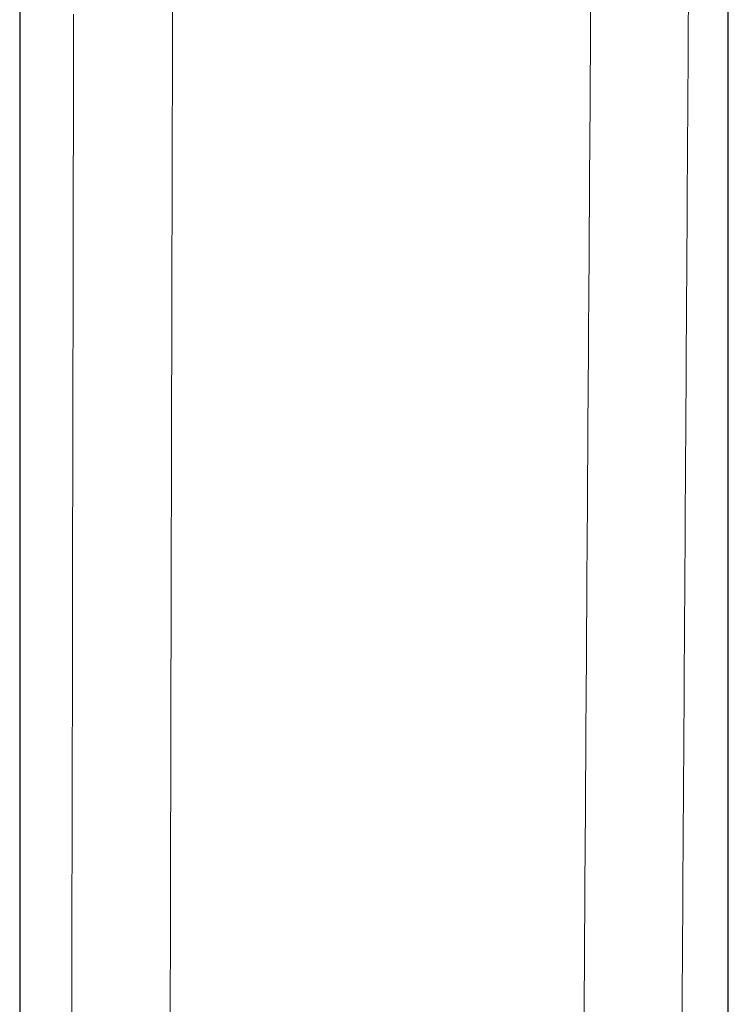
# Model space of a CAD drawing. Header units: millimetres. Extents: x 8 to 428, y 12 to 633.
# Tile 556 of 656: x 60 to 85, y 394 to 428. Entities that reach past the tile are written whole.
import ezdxf

# ---------------------------------------------------------------- set-up
doc = ezdxf.new("R2010")
doc.units = ezdxf.units.MM

msp = doc.modelspace()

# ---------------------------------------------------------------- linework, layer by layer
at = {"color": 7, "linetype": 'Continuous', "lineweight": 30}
for p, q in [((84.707, 373.28), (84.704, 487.16)), ((59.705, 455.359), (59.707, 373.294))]:
    msp.add_line(p, q, dxfattribs=at)
at = {"color": 8, "linetype": 'Continuous', "lineweight": 0, "flags": 128}
for points in [[(65.013, 392.708), (65.017, 394.126), (65.02, 395.535), (65.023, 396.934), (65.027, 398.324), (65.03, 399.705), (65.033, 401.076), (65.036, 402.438), (65.04, 403.79), (65.043, 405.133), (65.046, 406.467), (65.049, 407.716), (65.052, 408.957), (65.054, 410.19), (65.057, 411.414), (65.06, 412.63), (65.063, 413.91), (65.066, 415.181), (65.069, 416.443), (65.072, 417.695), (65.075, 418.939), (65.078, 420.172), (65.08, 421.327), (65.083, 422.473), (65.086, 423.611), (65.088, 424.741), (65.091, 425.863), (65.093, 426.902), (65.095, 427.934), (65.098, 428.959)], [(61.541, 392.51), (61.544, 393.76), (61.546, 395.019), (61.548, 396.288), (61.55, 397.566), (61.553, 398.853), (61.555, 400.15), (61.557, 401.456), (61.56, 402.772), (61.562, 404.02), (61.564, 405.278), (61.566, 406.543), (61.569, 407.817), (61.571, 409.1), (61.573, 410.469), (61.576, 411.847), (61.578, 413.235), (61.581, 414.633), (61.583, 416.039), (61.586, 417.456), (61.588, 418.799), (61.59, 420.152), (61.593, 421.512), (61.595, 422.881), (61.598, 424.258), (61.6, 425.551), (61.602, 426.851), (61.604, 428.159), (61.605, 428.353), (61.605, 428.547)]]:
    msp.add_lwpolyline(points, dxfattribs=at)
at = {"color": 8, "linetype": 'Continuous', "lineweight": 0}
for points, knots in [([(83.654, 486.879), (83.6, 477.858), (83.49, 459.816), (83.343, 435.76), (83.212, 414.711), (83.098, 396.669), (83.021, 384.641), (82.982, 378.627)], [0, 0, 0, 0, 0.250001, 0.5, 0.666666, 0.833333, 1, 1, 1, 1]), ([(80.249, 485.967), (80.199, 478.851), (80.098, 464.596), (79.95, 443.182), (79.805, 421.701), (79.662, 400.156), (79.569, 385.77), (79.522, 378.566)], [0, 0, 0, 0, 0.198777, 0.398166, 0.598166, 0.798777, 1, 1, 1, 1])]:
    msp.add_open_spline(points, degree=3, knots=knots, dxfattribs=at)

doc.saveas('drawing.dxf')
